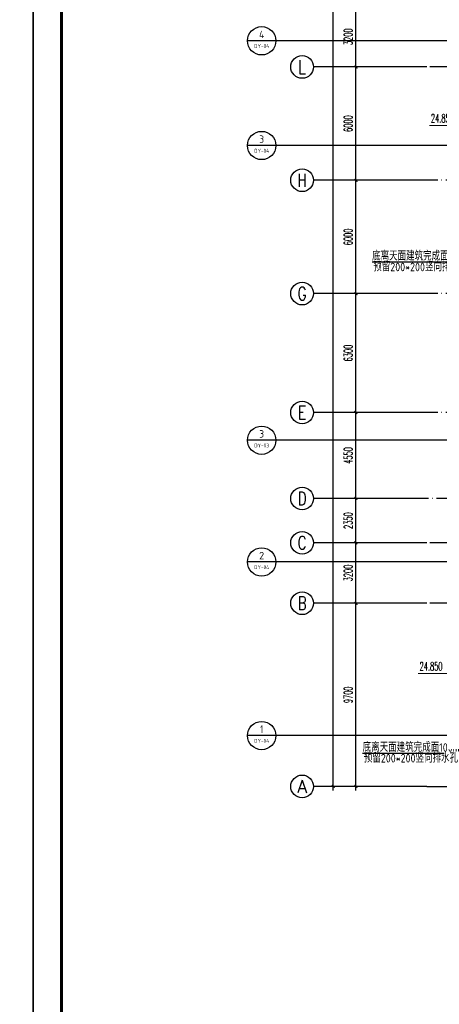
# Model space of a CAD drawing. Extents: x 1779708 to 7299578, y -1121471 to 88434.
# Tile 485 of 656: x 4804122 to 4826329, y -1072383 to -1020239. Entities that reach past the tile are written whole.
import ezdxf
from ezdxf.enums import TextEntityAlignment as Align

# ---------------------------------------------------------------- set-up
doc = ezdxf.new("R2010")
doc.units = 0
doc.header["$LTSCALE"] = 1000
doc.header["$MEASUREMENT"] = 0
doc.linetypes.add('DOTE', pattern=[2.42, 2, -0.2, 0.02, -0.2])
doc.layers.get('0').update_dxf_attribs({"linetype": 'CONTINUOUS'})
doc.layers.get('Defpoints').update_dxf_attribs({"linetype": 'CONTINUOUS'})
for name, color, linetype in [('AXIS', 3, 'CONTINUOUS'), ('AXIS_TEXT', 7, 'CONTINUOUS'), ('DIM_IDEN', 3, 'CONTINUOUS'), ('DOTE', 1, 'DOTE'), ('PUB_TEXT', 7, 'CONTINUOUS'), ('PUB_TITLE', 4, 'CONTINUOUS'), ('修改', 6, 'CONTINUOUS')]:
    doc.layers.add(name, color=color, linetype=linetype)
doc.layers.add('DIM_ELEV', color=3, linetype='CONTINUOUS', lineweight=13)
doc.styles.add('_TCH_AXIS', font='COMPLEX', dxfattribs={"bigfont": 'GBCBIG'})
doc.styles.add('_TCH_DIM', font='SIMPLEX.shx', dxfattribs={"width": 0.7, "bigfont": 'GBCBIG.shx'})
doc.styles.add('_TCH_DIM_T3', font='SIMPLEX.shx', dxfattribs={"width": 0.494118, "bigfont": 'GBCBIG.shx'})
doc.styles.add('COMPLEX', font='COMPLEX')
doc.styles.get("Standard").update_dxf_attribs({"font": 'GBENOR', "bigfont": 'GBCBIG'})
doc.dimstyles.new('_TCH_ARCH&&150', dxfattribs={"dimtxt": 446.25, "dimasz": 150, "dimexe": 375, "dimexo": 450, "dimgap": 189.375, "dimtad": 1, "dimdec": 0, "dimzin": 0, "dimdsep": 46, "dimtxsty": '_TCH_DIM_T3', "dimblk": 'ARCHTICK', "dimcen": 0.09, "dimdle": 225, "dimclrt": 7, "dimazin": 2, "dimtfac": 1, "dimtdec": 0, "dimtix": 1, "dimtmove": 2, "dimatfit": 3, "dimfxl": 250, "dimtolj": 1, "dimtzin": 0, "dimarcsym": 0})

# ---------------------------------------------------------------- blocks, each defined once
blk = doc.blocks.new('A$C36B43F05')
at = {"layer": 'PUB_TITLE'}
blk.add_lwpolyline([(0, 0), (126150, 0), (126150, 178350), (0, 178350)], close=True, dxfattribs=at)
at = {"layer": 'PUB_TITLE', "const_width": 150}
blk.add_lwpolyline([(1500, 1500), (124650, 1500), (124650, 174600), (1500, 174600)], close=True, dxfattribs=at)
blk = doc.blocks.new('_AXISO')
blk.add_circle((0, 0), 0.5)
at = {"layer": 'AXIS_TEXT', "style": 'COMPLEX', "width": 1.041667}
blk.add_attdef('A', text='', height=0.56, dxfattribs=at).set_placement((-0.25, -0.28), (0.25, -0.28), align=Align.FIT)
blk = doc.blocks.new('_ArchTick')
at = {"color": 0, "linetype": 'ByBlock', "const_width": 0.4}
blk.add_lwpolyline([(-0.5, -0.5), (0.5, 0.5)], dxfattribs=at)
blk = doc.blocks.new('*D6838')
at = {"layer": 'AXIS', "color": 0, "lineweight": -2, "transparency": 16777216}
for p, q in [((6750, 147200), (1875, 147200)), ((2250, 8975), (2250, 147425)), ((6750, 9200), (1875, 9200))]:
    blk.add_line(p, q, dxfattribs=at)
at = {"layer": 'Defpoints', "color": 0, "transparency": 16777216}
for p in [(2250, 147200), (7200, 147200), (7200, 9200)]:
    blk.add_point(p, dxfattribs=at)
at = {"layer": 'AXIS', "color": 0, "lineweight": -2, "transparency": 16777216, "xscale": 150, "yscale": 150, "zscale": 150}
for p, rotation in [((2250, 147200), 90), ((2250, 9200), 270)]:
    blk.add_blockref('_ArchTick', p, dxfattribs=dict(at, rotation=rotation))
at = {"layer": 'AXIS', "color": 7, "transparency": 16777216, "insert": (1838, 78200), "char_height": 446.2, "attachment_point": 5, "rotation": 90, "style": '_TCH_DIM_T3'}
blk.add_mtext('\\A1;138000', dxfattribs=at)
blk = doc.blocks.new('*D6839')
at = {"layer": 'AXIS', "color": 0, "lineweight": -2, "transparency": 16777216}
for p, q in [((6750, 18900), (3075, 18900)), ((3450, 8975), (3450, 19125)), ((6750, 9200), (3075, 9200))]:
    blk.add_line(p, q, dxfattribs=at)
at = {"layer": 'Defpoints', "color": 0, "transparency": 16777216}
for p in [(3450, 18900), (7200, 18900), (7200, 9200)]:
    blk.add_point(p, dxfattribs=at)
at = {"layer": 'AXIS', "color": 0, "lineweight": -2, "transparency": 16777216, "xscale": 150, "yscale": 150, "zscale": 150}
for p, rotation in [((3450, 18900), 90), ((3450, 9200), 270)]:
    blk.add_blockref('_ArchTick', p, dxfattribs=dict(at, rotation=rotation))
at = {"layer": 'AXIS', "color": 7, "transparency": 16777216, "insert": (3038, 14050), "char_height": 446.2, "attachment_point": 5, "rotation": 90, "style": '_TCH_DIM_T3'}
blk.add_mtext('\\A1;9700', dxfattribs=at)
blk = doc.blocks.new('*D6840')
at = {"layer": 'AXIS', "color": 0, "lineweight": -2, "transparency": 16777216}
for p, q in [((6750, 22100), (3075, 22100)), ((3450, 18675), (3450, 22325)), ((6750, 18900), (3075, 18900))]:
    blk.add_line(p, q, dxfattribs=at)
at = {"layer": 'Defpoints', "color": 0, "transparency": 16777216}
for p in [(3450, 22100), (7200, 22100), (7200, 18900)]:
    blk.add_point(p, dxfattribs=at)
at = {"layer": 'AXIS', "color": 0, "lineweight": -2, "transparency": 16777216, "xscale": 150, "yscale": 150, "zscale": 150}
for p, rotation in [((3450, 22100), 90), ((3450, 18900), 270)]:
    blk.add_blockref('_ArchTick', p, dxfattribs=dict(at, rotation=rotation))
at = {"layer": 'AXIS', "color": 7, "transparency": 16777216, "insert": (3038, 20500), "char_height": 446.2, "attachment_point": 5, "rotation": 90, "style": '_TCH_DIM_T3'}
blk.add_mtext('\\A1;3200', dxfattribs=at)
blk = doc.blocks.new('*D6841')
at = {"layer": 'AXIS', "color": 0, "lineweight": -2, "transparency": 16777216}
for p, q in [((3450, 21875), (3450, 24675)), ((6750, 24450), (3075, 24450)), ((6750, 22100), (3075, 22100))]:
    blk.add_line(p, q, dxfattribs=at)
at = {"layer": 'Defpoints', "color": 0, "transparency": 16777216}
for p in [(3450, 24450), (7200, 24450), (7200, 22100)]:
    blk.add_point(p, dxfattribs=at)
at = {"layer": 'AXIS', "color": 0, "lineweight": -2, "transparency": 16777216, "xscale": 150, "yscale": 150, "zscale": 150}
for p, rotation in [((3450, 24450), 90), ((3450, 22100), 270)]:
    blk.add_blockref('_ArchTick', p, dxfattribs=dict(at, rotation=rotation))
at = {"layer": 'AXIS', "color": 7, "transparency": 16777216, "insert": (3038, 23275), "char_height": 446.2, "attachment_point": 5, "rotation": 90, "style": '_TCH_DIM_T3'}
blk.add_mtext('\\A1;2350', dxfattribs=at)
blk = doc.blocks.new('*D6842')
at = {"layer": 'AXIS', "color": 0, "lineweight": -2, "transparency": 16777216}
for p, q in [((3450, 24225), (3450, 29225)), ((6750, 29000), (3075, 29000)), ((6750, 24450), (3075, 24450))]:
    blk.add_line(p, q, dxfattribs=at)
at = {"layer": 'Defpoints', "color": 0, "transparency": 16777216}
for p in [(3450, 29000), (7200, 29000), (7200, 24450)]:
    blk.add_point(p, dxfattribs=at)
at = {"layer": 'AXIS', "color": 0, "lineweight": -2, "transparency": 16777216, "xscale": 150, "yscale": 150, "zscale": 150}
for p, rotation in [((3450, 29000), 90), ((3450, 24450), 270)]:
    blk.add_blockref('_ArchTick', p, dxfattribs=dict(at, rotation=rotation))
at = {"layer": 'AXIS', "color": 7, "transparency": 16777216, "insert": (3038, 26725), "char_height": 446.2, "attachment_point": 5, "rotation": 90, "style": '_TCH_DIM_T3'}
blk.add_mtext('\\A1;4550', dxfattribs=at)
blk = doc.blocks.new('*D6843')
at = {"layer": 'AXIS', "color": 0, "lineweight": -2, "transparency": 16777216}
for p, q in [((3450, 28775), (3450, 35525)), ((6750, 35300), (3075, 35300)), ((6750, 29000), (3075, 29000))]:
    blk.add_line(p, q, dxfattribs=at)
at = {"layer": 'Defpoints', "color": 0, "transparency": 16777216}
for p in [(3450, 35300), (7200, 35300), (7200, 29000)]:
    blk.add_point(p, dxfattribs=at)
at = {"layer": 'AXIS', "color": 0, "lineweight": -2, "transparency": 16777216, "xscale": 150, "yscale": 150, "zscale": 150}
for p, rotation in [((3450, 35300), 90), ((3450, 29000), 270)]:
    blk.add_blockref('_ArchTick', p, dxfattribs=dict(at, rotation=rotation))
at = {"layer": 'AXIS', "color": 7, "transparency": 16777216, "insert": (3038, 32150), "char_height": 446.2, "attachment_point": 5, "rotation": 90, "style": '_TCH_DIM_T3'}
blk.add_mtext('\\A1;6300', dxfattribs=at)
blk = doc.blocks.new('*D6844')
at = {"layer": 'AXIS', "color": 0, "lineweight": -2, "transparency": 16777216}
for p, q in [((6750, 41300), (3075, 41300)), ((3450, 35075), (3450, 41525)), ((6750, 35300), (3075, 35300))]:
    blk.add_line(p, q, dxfattribs=at)
at = {"layer": 'Defpoints', "color": 0, "transparency": 16777216}
for p in [(3450, 41300), (7200, 41300), (7200, 35300)]:
    blk.add_point(p, dxfattribs=at)
at = {"layer": 'AXIS', "color": 0, "lineweight": -2, "transparency": 16777216, "xscale": 150, "yscale": 150, "zscale": 150}
for p, rotation in [((3450, 41300), 90), ((3450, 35300), 270)]:
    blk.add_blockref('_ArchTick', p, dxfattribs=dict(at, rotation=rotation))
at = {"layer": 'AXIS', "color": 7, "transparency": 16777216, "insert": (3038, 38300), "char_height": 446.2, "attachment_point": 5, "rotation": 90, "style": '_TCH_DIM_T3'}
blk.add_mtext('\\A1;6000', dxfattribs=at)
blk = doc.blocks.new('*D6845')
at = {"layer": 'AXIS', "color": 0, "lineweight": -2, "transparency": 16777216}
for p, q in [((3450, 41075), (3450, 47525)), ((6750, 47300), (3075, 47300)), ((6750, 41300), (3075, 41300))]:
    blk.add_line(p, q, dxfattribs=at)
at = {"layer": 'Defpoints', "color": 0, "transparency": 16777216}
for p in [(3450, 47300), (7200, 47300), (7200, 41300)]:
    blk.add_point(p, dxfattribs=at)
at = {"layer": 'AXIS', "color": 0, "lineweight": -2, "transparency": 16777216, "xscale": 150, "yscale": 150, "zscale": 150}
for p, rotation in [((3450, 47300), 90), ((3450, 41300), 270)]:
    blk.add_blockref('_ArchTick', p, dxfattribs=dict(at, rotation=rotation))
at = {"layer": 'AXIS', "color": 7, "transparency": 16777216, "insert": (3038, 44300), "char_height": 446.2, "attachment_point": 5, "rotation": 90, "style": '_TCH_DIM_T3'}
blk.add_mtext('\\A1;6000', dxfattribs=at)
blk = doc.blocks.new('*D6846')
at = {"layer": 'AXIS', "color": 0, "lineweight": -2, "transparency": 16777216}
for p, q in [((3450, 47075), (3450, 50725)), ((6750, 50500), (3075, 50500)), ((6750, 47300), (3075, 47300))]:
    blk.add_line(p, q, dxfattribs=at)
at = {"layer": 'Defpoints', "color": 0, "transparency": 16777216}
for p in [(3450, 50500), (7200, 50500), (7200, 47300)]:
    blk.add_point(p, dxfattribs=at)
at = {"layer": 'AXIS', "color": 0, "lineweight": -2, "transparency": 16777216, "xscale": 150, "yscale": 150, "zscale": 150}
for p, rotation in [((3450, 50500), 90), ((3450, 47300), 270)]:
    blk.add_blockref('_ArchTick', p, dxfattribs=dict(at, rotation=rotation))
at = {"layer": 'AXIS', "color": 7, "transparency": 16777216, "insert": (3038, 48900), "char_height": 446.2, "attachment_point": 5, "rotation": 90, "style": '_TCH_DIM_T3'}
blk.add_mtext('\\A1;3200', dxfattribs=at)
blk = doc.blocks.new('A$C159220C3')
at = {"layer": 'AXIS'}
for p, q in [((7200, 47300), (1200, 47300)), ((7200, 41300), (1200, 41300)), ((7200, 35300), (1200, 35300)), ((7200, 29000), (1200, 29000)), ((7200, 24450), (1200, 24450)), ((7200, 22100), (1200, 22100)), ((7200, 18900), (1200, 18900)), ((7200, 9200), (1200, 9200))]:
    blk.add_line(p, q, dxfattribs=at)
at = {"layer": 'DOTE'}
for p, q in [((86800, 47300), (7200, 47300)), ((34400, 41300), (7200, 41300)), ((34400, 35300), (7200, 35300)), ((34400, 29000), (7200, 29000)), ((36330, 24450), (7200, 24450)), ((86800, 22100), (7200, 22100)), ((86800, 18900), (7200, 18900)), ((7200, 9200), (86800, 9200))]:
    blk.add_line(p, q, dxfattribs=at)
at = {"layer": 'AXIS'}
ref = blk.add_blockref('_AXISO', (600, 47300), dxfattribs=dict(at, xscale=1200, yscale=1200, zscale=1200))
ref.add_attrib('A', 'L', dxfattribs={"layer": 'AXIS_TEXT', "height": 729.3, "style": '_TCH_AXIS', "width": 0.8}).set_placement((391.6, 46935.3), (808.4, 46935.3), align=Align.FIT)
ref = blk.add_blockref('_AXISO', (600, 41300), dxfattribs=dict(at, xscale=1200, yscale=1200, zscale=1200))
ref.add_attrib('A', 'H', dxfattribs={"layer": 'AXIS_TEXT', "height": 698.9, "style": '_TCH_AXIS', "width": 0.7}).set_placement((367, 40950.5), (833, 40950.5), align=Align.FIT)
ref = blk.add_blockref('_AXISO', (600, 35300), dxfattribs=dict(at, xscale=1200, yscale=1200, zscale=1200))
ref.add_attrib('A', 'G', dxfattribs={"layer": 'AXIS_TEXT', "height": 683.5, "style": '_TCH_AXIS', "width": 0.833333}).set_placement((355.9, 34958.2), (844.1, 34958.2), align=Align.FIT)
ref = blk.add_blockref('_AXISO', (600, 29000), dxfattribs=dict(at, xscale=1200, yscale=1200, zscale=1200))
ref.add_attrib('A', 'E', dxfattribs={"layer": 'AXIS_TEXT', "height": 714.2, "style": '_TCH_AXIS', "width": 0.8125}).set_placement((378.9, 28642.9), (821.1, 28642.9), align=Align.FIT)
ref = blk.add_blockref('_AXISO', (600, 24450), dxfattribs=dict(at, xscale=1200, yscale=1200, zscale=1200))
ref.add_attrib('A', 'D', dxfattribs={"layer": 'AXIS_TEXT', "height": 698.9, "style": '_TCH_AXIS', "width": 0.823529}).set_placement((367, 24100.5), (833, 24100.5), align=Align.FIT)
ref = blk.add_blockref('_AXISO', (600, 22100), dxfattribs=dict(at, xscale=1200, yscale=1200, zscale=1200))
ref.add_attrib('A', 'C', dxfattribs={"layer": 'AXIS_TEXT', "height": 683.5, "style": '_TCH_AXIS'}).set_placement((355.9, 21758.2), (844.1, 21758.2), align=Align.FIT)
ref = blk.add_blockref('_AXISO', (600, 18900), dxfattribs=dict(at, xscale=1200, yscale=1200, zscale=1200))
ref.add_attrib('A', 'B', dxfattribs={"layer": 'AXIS_TEXT', "height": 698.9, "style": '_TCH_AXIS', "width": 0.823529}).set_placement((367, 18550.5), (833, 18550.5), align=Align.FIT)
ref = blk.add_blockref('_AXISO', (600, 9200), dxfattribs=dict(at, xscale=1200, yscale=1200, zscale=1200))
ref.add_attrib('A', 'A', dxfattribs={"layer": 'AXIS_TEXT', "height": 668.2, "style": '_TCH_AXIS', "width": 0.888889}).set_placement((345.5, 8865.9), (854.5, 8865.9), align=Align.FIT)
for p1, p2, distance, picture, middle in [((7200, 9200), (7200, 147200), 4950, '*D6838', (1837.5, 78200)), ((7200, 47300), (7200, 50500), 3750, '*D6846', (3037.5, 48900)), ((7200, 41300), (7200, 47300), 3750, '*D6845', (3037.5, 44300)), ((7200, 35300), (7200, 41300), 3750, '*D6844', (3037.5, 38300)), ((7200, 29000), (7200, 35300), 3750, '*D6843', (3037.5, 32150)), ((7200, 24450), (7200, 29000), 3750, '*D6842', (3037.5, 26725)), ((7200, 22100), (7200, 24450), 3750, '*D6841', (3037.5, 23275)), ((7200, 18900), (7200, 22100), 3750, '*D6840', (3037.5, 20500)), ((7200, 9200), (7200, 18900), 3750, '*D6839', (3037.5, 14050))]:
    dim = blk.add_aligned_dim(p1=p1, p2=p2, distance=distance, dimstyle='_TCH_ARCH&&150', dxfattribs=at)
    dim.commit()
    dim.dimension.update_dxf_attribs({"geometry": picture, "text_midpoint": middle})

msp = doc.modelspace()

# ---------------------------------------------------------------- linework, layer by layer
at = {"layer": 'DIM_ELEV'}
for p, q in [((4828117.1, -1025841), (4825805.5, -1025841)), ((4827517.1, -1054863.5), (4825205.5, -1054863.5))]:
    msp.add_line(p, q, dxfattribs=at)
at = {"layer": 'DIM_IDEN'}
for p, q in [((4817678.4, -1021357.3), (4816178.4, -1021357.3)), ((4819216.7, -1021357.3), (4817678.4, -1021357.3)), ((4828582.7, -1021357.3), (4819216.7, -1021357.3)), ((4817678.4, -1026902.1), (4816178.4, -1026902.1)), ((4819216.7, -1026902.1), (4817678.4, -1026902.1)), ((4828582.7, -1026902.1), (4819216.7, -1026902.1)), ((4817678.4, -1042509.5), (4816178.4, -1042509.5)), ((4820294, -1042509.5), (4817678.4, -1042509.5)), ((4836655.1, -1042509.5), (4820294, -1042509.5)), ((4817678.4, -1048957.5), (4816178.4, -1048957.5)), ((4819216.7, -1048957.5), (4817678.4, -1048957.5)), ((4828582.7, -1048957.5), (4819216.7, -1048957.5)), ((4817678.4, -1058151.6), (4816178.4, -1058151.6)), ((4819216.7, -1058151.6), (4817678.4, -1058151.6)), ((4828582.7, -1058151.6), (4819216.7, -1058151.6))]:
    msp.add_line(p, q, dxfattribs=at)
for centre in [(4816928.4, -1021357.3), (4816928.4, -1026902.1), (4816928.4, -1042509.5), (4816928.4, -1048957.5), (4816928.4, -1058151.6)]:
    msp.add_circle(centre, 750, dxfattribs=at)
at = {"layer": 'PUB_TEXT', "color": 1}
for p, q in [((4827087.3, -1033086.6), (4822770.2, -1033086.5)), ((4826587.3, -1059102.5), (4822270.2, -1059102.3))]:
    msp.add_line(p, q, dxfattribs=at)

# ---------------------------------------------------------------- block references
at = {"layer": '修改'}
for name, p in [('A$C36B43F05', (4678684.8, -1084792.1)), ('A$C36B43F05', (4804834.8, -1084792.1)), ('A$C159220C3', (4818467.1, -1070043.3))]:
    msp.add_blockref(name, p, dxfattribs=at)

# ---------------------------------------------------------------- texts
at = {"layer": 'PUB_TEXT', "color": 7}
msp.add_text('4', height=390.3, dxfattribs=at).set_placement((4816793.4, -1021218.3), (4817063.3, -1021218.3), align=Align.FIT)
for s, height, width, p, p2 in [('DY-04', 201.87, 1.024656, (4816537, -1021734.3), (4817319.7, -1021734.3)), ('3', 392.8, 0.978638, (4816802.5, -1026763.5), (4817054.2, -1026763.5)), ('DY-04', 201.87, 1.024656, (4816537, -1027279.2), (4817319.7, -1027279.2)), ('3', 392.8, 0.978638, (4816802.5, -1042370.8), (4817054.2, -1042370.8)), ('DY-03', 201.97, 1.022865, (4816537, -1042886.6), (4817319.7, -1042886.6)), ('2', 391.9, 0.995924, (4816799.1, -1048818.7), (4817057.6, -1048818.7)), ('DY-04', 201.87, 1.024656, (4816537, -1049334.5), (4817319.7, -1049334.5)), ('1', 403.5, 0.995924, (4816854.3, -1058014.5), (4817002.4, -1058014.5)), ('DY-04', 201.87, 1.024656, (4816537, -1058528.7), (4817319.7, -1058528.7))]:
    msp.add_text(s, height=height, dxfattribs=dict(at, width=width)).set_placement(p, p2, align=Align.FIT)
at = {"layer": 'PUB_TEXT', "color": 7, "style": '_TCH_DIM', "width": 0.494118}
for p in [(4825887.4, -1025683.5), (4825287.4, -1054706)]:
    msp.add_text('24.850', height=446.25, dxfattribs=at).set_placement(p)
at = {"layer": 'PUB_TEXT', "color": 1}
for s, p in [('底离天面建筑完成面100mm', (4822773.1, -1032990.3)), ('预留200*200竖向排水孔', (4822835.6, -1033561.3)), ('底离天面建筑完成面100mm', (4822273.1, -1059006.2)), ('预留200*200竖向排水孔', (4822335.6, -1059577.2))]:
    msp.add_text(s, height=450, dxfattribs=at).set_placement(p)

doc.saveas('drawing.dxf')
